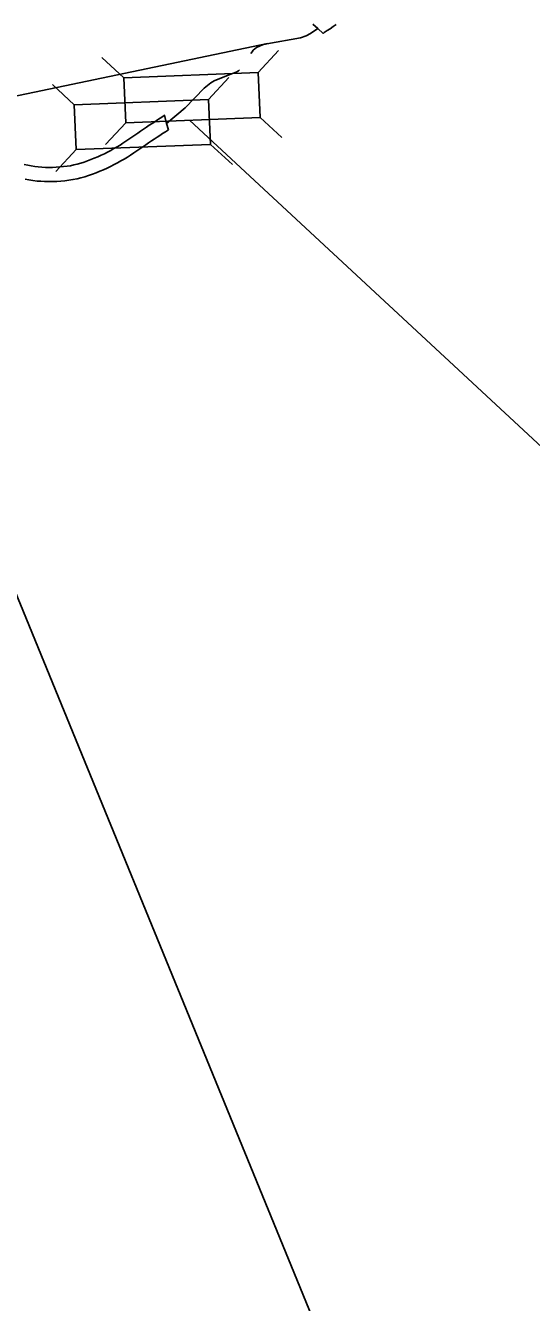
# Model space of a CAD drawing. Extents: x 77230 to 630905, y 790554 to 1662844.
# Drawn here: x 350753 to 359694, y 1521986 to 1544553 of the extents above; entities that cross this region are included whole.
import ezdxf

# ---------------------------------------------------------------- set-up
doc = ezdxf.new("R2010")
doc.units = 0
for name, color, linetype in [('Level 10', 7, 'Continuous'), ('Level 19', 7, 'Continuous'), ('Level 41', 7, 'Continuous')]:
    doc.layers.add(name, color=color, linetype=linetype)

msp = doc.modelspace()

# ---------------------------------------------------------------- linework, layer by layer
at = {"layer": 'Level 10'}
for points in [[(355920, 1544499), (355787, 1544410), (355712, 1544371), (355613, 1544338), (355015, 1544232), (354944, 1544213), (354834, 1544163), (354779, 1544118), (354757, 1544089), (354735, 1544056)], [(355829, 1544575), (355920, 1544499), (356011, 1544414), (356031, 1544427), (356084, 1544462), (356136, 1544497), (356189, 1544533), (356242, 1544568)], [(354535, 1543768), (354518, 1543752), (354475, 1543728), (354413, 1543703), (354155, 1543607), (354087, 1543574), (354029, 1543539), (353912, 1543444), (353574, 1543098), (353243, 1542822)], [(353277, 1542711), (353243, 1542822), (353211, 1542967), (353181, 1542947), (353135, 1542916), (353087, 1542885), (353039, 1542853), (352990, 1542822), (352940, 1542789), (352889, 1542755), (352838, 1542720), (352787, 1542685), (352736, 1542650), (352684, 1542614), (352632, 1542579), (352579, 1542543), (352526, 1542507), (352474, 1542473), (352423, 1542440), (352370, 1542408), (352316, 1542377), (352261, 1542347), (352204, 1542317), (352146, 1542287), (352088, 1542260), (352029, 1542233), (351969, 1542208), (351909, 1542183), (351849, 1542161), (351789, 1542140), (351729, 1542121), (351668, 1542103), (351608, 1542088), (351547, 1542076), (351486, 1542067), (351422, 1542059), (351358, 1542053), (351293, 1542049), (351229, 1542046), (351165, 1542045), (351105, 1542046), (351040, 1542052), (350975, 1542055), (350917, 1542062), (350855, 1542071), (350793, 1542083), (350731, 1542095)], [(350746, 1541837), (350814, 1541825), (350882, 1541814), (350956, 1541805), (351023, 1541803), (351091, 1541796), (351165, 1541795), (351236, 1541796), (351307, 1541799), (351378, 1541804), (351448, 1541810), (351519, 1541819), (351591, 1541830), (351663, 1541844), (351733, 1541862), (351801, 1541881), (351868, 1541903), (351935, 1541926), (352001, 1541951), (352065, 1541977), (352129, 1542004), (352193, 1542033), (352257, 1542063), (352318, 1542095), (352378, 1542126), (352438, 1542159), (352497, 1542193), (352555, 1542227), (352611, 1542264), (352665, 1542300), (352719, 1542336), (352772, 1542372), (352825, 1542408), (352877, 1542444), (352928, 1542479), (352979, 1542514), (353028, 1542547), (353078, 1542580), (353126, 1542612), (353176, 1542644), (353225, 1542676), (353277, 1542711)]]:
    msp.add_lwpolyline(points, dxfattribs=at)
at = {"layer": 'Level 19'}
for p, q in [((354866, 1543721), (355224, 1544109)), ((352492, 1543627), (352104, 1543985)), ((353989, 1543244), (354347, 1543632)), ((351615, 1543150), (351227, 1543509)), ((354897, 1542929), (355285, 1542571)), ((352523, 1542836), (352165, 1542448)), ((354020, 1542453), (354408, 1542094)), ((351646, 1542359), (351288, 1541971))]:
    msp.add_line(p, q, dxfattribs=at)
for points in [[(352523, 1542836), (354897, 1542929), (354866, 1543721), (352492, 1543627)], [(351646, 1542359), (354020, 1542453), (353989, 1543244), (351615, 1543150)]]:
    msp.add_lwpolyline(points, close=True, dxfattribs=at)
at = {"layer": 'Level 41'}
for points in [[(341472, 1542376), (320050, 1536933), (355031, 1544235)], [(402194, 1497826), (353653, 1542880), (353653, 1542880)], [(357409, 1517841), (347876, 1541110), (347876, 1541181)]]:
    msp.add_lwpolyline(points, dxfattribs=at)

doc.saveas('drawing.dxf')
